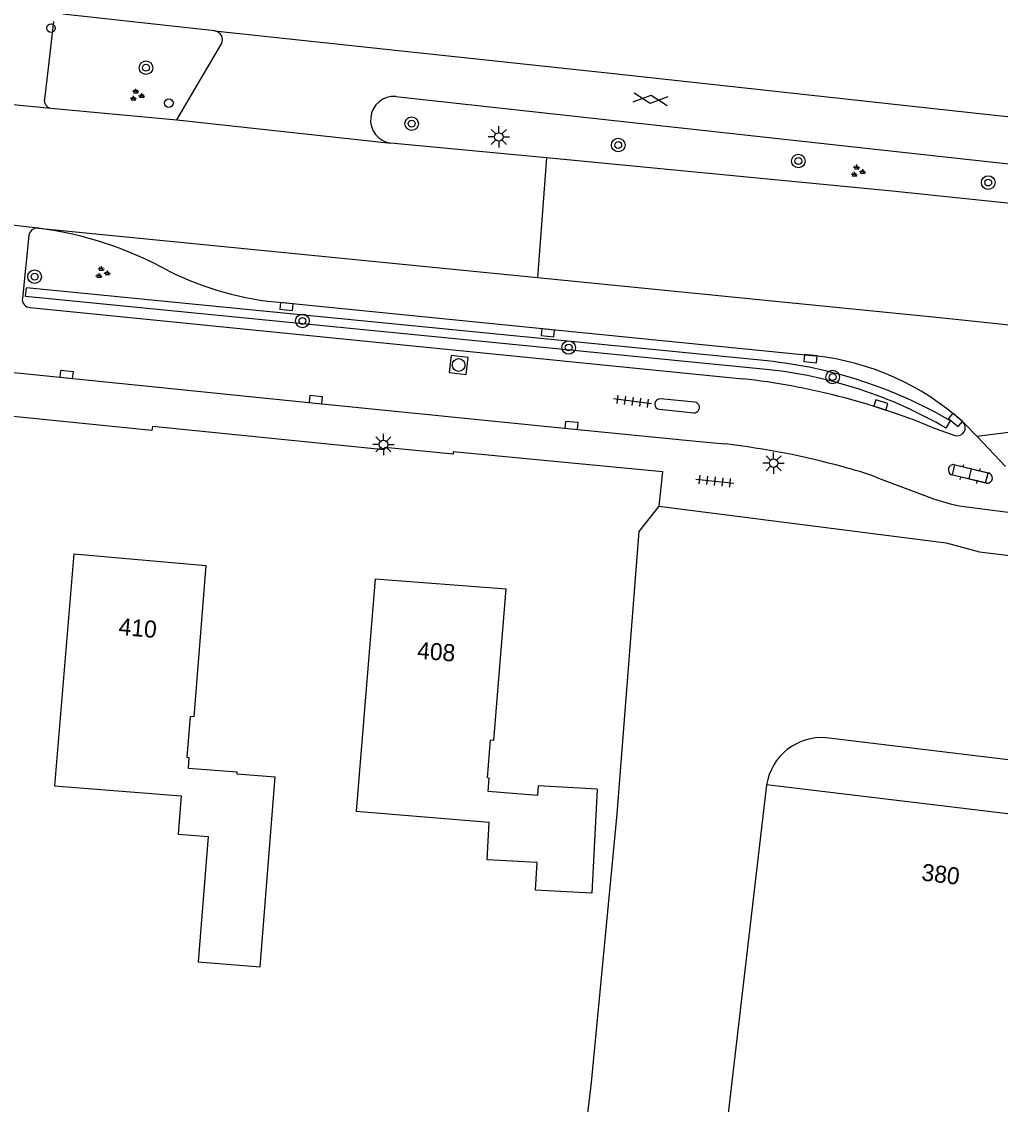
# Model space of a CAD drawing. Extents: x 132994 to 136000, y 393499 to 395512.
# Drawn here: x 133917.2 to 133974.7, y 394939.5 to 395003.1 of the extents above; entities that cross this region are included whole.
import ezdxf

# ---------------------------------------------------------------- set-up
doc = ezdxf.new("R2010")
doc.units = 0
for name, color, linetype in [('gg-anno-huisnummerreeks BGT', 7, 'Continuous'), ('gg-bbg-gedigitaliseerde bebouwing', 7, 'Continuous'), ('gg-bbg-hoofdgebouw', 7, 'Continuous'), ('gg-knt-verharding', 7, 'Continuous'), ('gg-knt-verharding nz', 7, 'Continuous'), ('gt-grn-groengrens', 7, 'Continuous'), ('gt-grn-vlakafsluiter', 7, 'Continuous'), ('gt-grn-weggrens revisie', 7, 'Continuous'), ('gt-symb-boom', 7, 'Continuous'), ('gt-symb-gesloten verharding', 7, 'Continuous'), ('gt-symb-groenvak', 7, 'Continuous'), ('gt-symb-klinker verharding', 7, 'Continuous'), ('gt-symb-kolk', 7, 'Continuous'), ('gt-symb-lichtmast', 7, 'Continuous'), ('gt-symb-rioolschacht', 7, 'Continuous'), ('gt-symb-tegel verharding', 7, 'Continuous'), ('gt-symb-verkeersregelinstallatiepaal', 7, 'Continuous')]:
    doc.layers.add(name, color=color, linetype=linetype)

# ---------------------------------------------------------------- blocks, each defined once
blk = doc.blocks.new('gt0-GRVAK')
at = {"layer": 'gt-symb-groenvak'}
for p, q in [((-0.11, 0.189), (-0.228, 0.24)), ((-0.182, 0.153), (0.088, 0.153)), ((-0.091, 0.211), (-0.156, 0.322)), ((-0.047, 0.214), (-0.047, 0.393)), ((-0.004, 0.211), (0.061, 0.322)), ((0.015, 0.189), (0.133, 0.24)), ((0.262, -0.052), (0.197, 0.059)), ((0.305, -0.049), (0.305, 0.13)), ((0.349, -0.052), (0.414, 0.059)), ((-0.245, -0.228), (-0.363, -0.177)), ((-0.318, -0.264), (-0.047, -0.264)), ((-0.226, -0.206), (-0.291, -0.095)), ((-0.183, -0.203), (-0.183, -0.024)), ((-0.139, -0.206), (-0.074, -0.095)), ((-0.12, -0.228), (-0.002, -0.177)), ((0.243, -0.074), (0.125, -0.023)), ((0.17, -0.11), (0.441, -0.11)), ((0.368, -0.074), (0.486, -0.023))]:
    blk.add_line(p, q, dxfattribs=at)
blk = doc.blocks.new('gt0-VIPAAL')
at = {"layer": 'gt-symb-verkeersregelinstallatiepaal'}
blk.add_circle((0, 0), 0.25, dxfattribs=at)
blk = doc.blocks.new('gt0-BOOM')
at = {"layer": 'gt-symb-boom'}
for radius in [0.4, 0.2]:
    blk.add_circle((0, 0), radius, dxfattribs=at)
blk = doc.blocks.new('gt0-KOLK')
at = {"layer": 'gt-symb-kolk'}
blk.add_lwpolyline([(0, 0), (0.375, 0), (0.375, 0.4), (-0.375, 0.4), (-0.375, 0), (0, 0)], dxfattribs=at)
blk = doc.blocks.new('gt0-LMAST')
at = {"layer": 'gt-symb-lichtmast'}
for p, q in [((-0.182, 0.173), (-0.447, 0.438)), ((-0.005, 0.246), (-0.005, 0.621)), ((0.172, 0.173), (0.437, 0.438)), ((-0.255, -0.004), (-0.63, -0.004)), ((-0.182, -0.181), (-0.447, -0.446)), ((-0.005, -0.254), (-0.005, -0.629)), ((0.437, -0.446), (0.172, -0.181)), ((0.245, -0.004), (0.62, -0.004))]:
    blk.add_line(p, q, dxfattribs=at)
blk.add_circle((-0.005, -0.004), 0.25, dxfattribs=at)
blk = doc.blocks.new('gt0-GESVH1')
at = {"layer": 'gt-symb-gesloten verharding'}
for p, q in [((-0.992, -0.261), (0.008, 0.239)), ((0.008, -0.261), (-0.992, 0.239)), ((0.008, 0.239), (1.008, -0.261)), ((1.008, 0.239), (0.008, -0.261))]:
    blk.add_line(p, q, dxfattribs=at)
blk = doc.blocks.new('gt0-KL1')
at = {"layer": 'gt-symb-klinker verharding'}
for p, q in [((-1.15, 0.3), (1.15, 0.3)), ((-1, -0.3), (-1, 0.3)), ((-0.5, 0.3), (-0.5, 0.45)), ((0, -0.3), (0, 0.3)), ((0.5, 0.3), (0.5, 0.45)), ((1, -0.3), (1, 0.3)), ((-1.15, -0.3), (1.15, -0.3)), ((-0.5, -0.45), (-0.5, -0.3)), ((0.5, -0.45), (0.5, -0.3))]:
    blk.add_line(p, q, dxfattribs=at)
blk = doc.blocks.new('gt0-TEG1')
at = {"layer": 'gt-symb-tegel verharding'}
for p, q in [((-1.125, 0), (1.125, 0)), ((-0.9, -0.25), (-0.9, 0.25)), ((-0.45, -0.25), (-0.45, 0.25)), ((0, -0.25), (0, 0.25)), ((0.45, -0.25), (0.45, 0.25)), ((0.9, -0.25), (0.9, 0.25))]:
    blk.add_line(p, q, dxfattribs=at)
blk = doc.blocks.new('gt0-RS')
at = {"layer": 'gt-symb-rioolschacht'}
blk.add_lwpolyline([(-0.5, -0.5), (0.5, -0.5), (0.5, 0.5), (-0.5, 0.5)], close=True, dxfattribs=at)
blk.add_circle((0, 0), 0.375, dxfattribs=at)

msp = doc.modelspace()

# ---------------------------------------------------------------- linework, layer by layer
at = {"layer": 'gg-bbg-gedigitaliseerde bebouwing'}
for points in [[(133920.29, 394971.79), (133919.149, 394958.169), (133926.588, 394957.583), (133926.411, 394955.331), (133928.169, 394955.192), (133927.589, 394947.822), (133931.224, 394947.536), (133932.104, 394958.7)], [(133937.99, 394970.34), (133936.878, 394956.683), (133944.682, 394956.025)], [(133951.038, 394957.974), (133950.721, 394951.866), (133947.414, 394952.038), (133947.498, 394953.658), (133944.567, 394953.81), (133944.682, 394956.025)]]:
    msp.add_lwpolyline(points, dxfattribs=at)
at = {"layer": 'gg-bbg-hoofdgebouw'}
for p, q in [((133920.29, 394971.79), (133928.04, 394971.11)), ((133937.99, 394970.34), (133945.69, 394969.75))]:
    msp.add_line(p, q, dxfattribs=at)
for points in [[(133928.04, 394971.11), (133927.327, 394962.224), (133927.116, 394962.24), (133926.93, 394959.845), (133927.036, 394959.834), (133926.995, 394959.202), (133929.868, 394958.991), (133929.863, 394958.865), (133932.104, 394958.7)], [(133951.038, 394957.974), (133947.555, 394958.158), (133947.526, 394957.6), (133944.626, 394957.834), (133944.678, 394958.623), (133944.578, 394958.631), (133944.761, 394960.864), (133944.961, 394960.848), (133945.69, 394969.75)], [(133960.986, 394958.232), (133955.642, 394912.584), (133976.228, 394910.136)], [(133982.741, 394955.17), (133982.812, 394955.607), (133960.986, 394958.232)]]:
    msp.add_lwpolyline(points, dxfattribs=at)
at = {"layer": 'gg-knt-verharding'}
for p, q in [((133928.551, 395002.523), (133919.627, 395003.514)), ((133919.088, 395003.071), (133918.726, 395000)), ((133927.922, 395000), (133928.963, 395001.766)), ((133918.726, 395000), (133918.551, 394998.519)), ((133926.333, 394997.305), (133927.922, 395000)), ((133915.881, 394998.286), (133918.936, 394997.979)), ((133918.936, 394997.979), (133926.333, 394997.305)), ((133948.047, 394995.063), (133938.912, 394995.93)), ((133918.173, 394990.943), (133915.182, 394991.281)), ((133917.646, 394990.505), (133917.26, 394986.819)), ((133918.214, 394990.938), (133918.173, 394990.943)), ((133918.214, 394990.938), (133947.519, 394988.035)), ((133917.72, 394986.28), (133959.582, 394982.09)), ((133932.537, 394986.56), (133963.85, 394983.44)), ((133956.759, 394980.705), (133954.745, 394980.907)), ((133954.693, 394980.292), (133956.706, 394980.092)), ((133970.68, 394979.25), (133972.05, 394978.749)), ((133972.488, 394979.581), (133972.531, 394979.541)), ((133973.329, 394978.717), (133972.531, 394979.541)), ((133956.84, 394978.419), (133958.555, 394978.254)), ((133975.028, 394976.932), (133973.329, 394978.717)), ((133971.989, 394977.05), (133974.02, 394976.55)), ((133967.411, 394976.311), (133970.216, 394975.244)), ((133973.94, 394975.959), (133971.83, 394976.44)), ((133983.334, 394958.712), (133964.484, 394960.99))]:
    msp.add_line(p, q, dxfattribs=at)
for points in [[(133939.205, 394998.673), (133998.022, 394992.212), (134000, 394992.078)], [(134180.885, 394969.738), (134172.404, 394970.654), (134149.12, 394973.182), (134123.56, 394976.024), (134103.932, 394978.188), (134082.14, 394980.643), (134052.096, 394983.937), (134029.319, 394986.503), (134008.827, 394988.804), (133989.046, 394990.959), (133968.361, 394993.106), (133948.047, 394995.063)], [(133947.519, 394988.035), (133970.962, 394985.703), (133985.319, 394984.197), (133985.322, 394983.901)], [(133942.56, 394977.82), (133942.56, 394977.66), (133938.56, 394978.04), (133938.51, 394977.92), (133924.9, 394979.28), (133924.87, 394979.04), (133913.996, 394980.139)], [(133942.56, 394977.82), (133954.86, 394976.647), (133954.657, 394974.602)], [(133954.657, 394974.602), (133971.538, 394972.441), (133973.5, 394971.919), (133980.842, 394971.021)], [(133972.302, 394974.625), (133974.26, 394974.357), (133979.196, 394973.737)]]:
    msp.add_lwpolyline(points, dxfattribs=at)
for centre, radius, start, end in [((133928.487, 395001.997), 0.53, 334.10631, 83.00849), ((133919.026, 394998.451), 0.48, 171.83262, 259.14231), ((133939.095, 394997.298), 1.38, 85.42748, 262.37839), ((133918.139, 394990.448), 0.496, 86.01319, 173.44808), ((133915.326, 394969.267), 21.862, 61.22542, 82.40965), ((133934.048, 395004.853), 18.355, 243.47386, 265.27916), ((133917.718, 394986.744), 0.464, 170.74364, 270.21338), ((133962.047, 394967.808), 15.736, 48.4328, 83.42208), ((133954.919, 394940.762), 41.59, 67.72995, 83.56192), ((133954.721, 394980.599), 0.309, 85.48277, 264.85117), ((133956.735, 394980.398), 0.308, 264.67245, 85.44453), ((133972.178, 394979.213), 0.482, 254.60022, 42.85721), ((133953.36, 394932.998), 45.553, 74.5687, 83.45167), ((133959.004, 394952.593), 25.164, 70.48378, 75.08559), ((133971.985, 394976.725), 0.325, 89.35157, 241.42962), ((133973.951, 394976.258), 0.3, 267.87265, 76.70951), ((133974.84, 394987.002), 12.635, 248.53243, 258.41209), ((133964.229, 394957.716), 3.284, 85.54332, 170.96475)]:
    msp.add_arc(centre, radius, start, end, dxfattribs=at)
at = {"layer": 'gg-knt-verharding nz'}
for p, q in [((133926.333, 394997.305), (133938.912, 394995.93)), ((133914.27, 394982.706), (133934.487, 394980.66)), ((133934.487, 394980.66), (133949.503, 394979.149)), ((133949.503, 394979.149), (133956.84, 394978.419)), ((133973.329, 394978.717), (133978.076, 394979.303))]:
    msp.add_line(p, q, dxfattribs=at)
msp.add_lwpolyline([(133928.551, 395002.523), (133952.175, 395000), (134000, 394994.777), (134000, 394992.078)], dxfattribs=at)
at = {"layer": 'gt-grn-groengrens'}
for p, q in [((133961.009, 394983.135), (133917.495, 394987.426)), ((133971.535, 394979.182), (133971.787, 394979.614))]:
    msp.add_line(p, q, dxfattribs=at)
msp.add_lwpolyline([(133960.958, 394982.637), (133917.445, 394986.928), (133917.495, 394987.426)], dxfattribs=at)
for centre, radius, start, end in [((133958.206, 394956.297), 26.984, 59.78064, 84.03659), ((133958.212, 394956.314), 26.466, 59.77548, 84.04504)]:
    msp.add_arc(centre, radius, start, end, dxfattribs=at)
at = {"layer": 'gt-grn-vlakafsluiter'}
msp.add_lwpolyline([(133954.657, 394974.602), (133953.47, 394973.114), (133952.185, 394956.517), (133950.683, 394940.744), (133950.442, 394938.747)], dxfattribs=at)
at = {"layer": 'gt-grn-weggrens revisie'}
msp.add_line((133948.047, 394995.063), (133947.519, 394988.035), dxfattribs=at)

# ---------------------------------------------------------------- block references
at = {"layer": 'gt-symb-boom'}
for p in [(133924.522, 395000.366), (133940.128, 394997.077), (133952.266, 394995.82), (133962.851, 394994.881), (133974.005, 394993.616), (133917.977, 394988.086), (133933.715, 394985.486), (133949.354, 394983.924), (133964.862, 394982.189)]:
    msp.add_blockref('gt0-BOOM', p, dxfattribs=at)
at = {"layer": 'gt-symb-gesloten verharding', "rotation": -6.257933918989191}
msp.add_blockref('gt0-GESVH1', (133954.16, 394998.52), dxfattribs=at)
at = {"layer": 'gt-symb-groenvak'}
for p in [(133923.973, 394998.737), (133966.325, 394994.275), (133921.946, 394988.315)]:
    msp.add_blockref('gt0-GRVAK', p, dxfattribs=at)
at = {"layer": 'gt-symb-klinker verharding', "rotation": -13.82779503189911}
msp.add_blockref('gt0-KL1', (133972.949, 394976.494), dxfattribs=at)
at = {"layer": 'gt-symb-kolk'}
for p, rotation in [((133932.749, 394986.139), -5.7390984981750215), ((133948.118, 394984.591), -5.739098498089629), ((133963.535, 394983.069), -5.682084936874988), ((133919.84, 394982.144), -5.910070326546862), ((133934.487, 394980.66), -5.739098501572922), ((133967.638, 394980.356), -17.275420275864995), ((133971.949, 394979.515), -40.091680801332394), ((133949.503, 394979.149), -5.739098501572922)]:
    msp.add_blockref('gt0-KOLK', p, dxfattribs=dict(at, rotation=rotation))
at = {"layer": 'gt-symb-lichtmast'}
for p in [(133945.258, 394996.3), (133938.479, 394978.231), (133961.402, 394977.13)]:
    msp.add_blockref('gt0-LMAST', p, dxfattribs=at)
at = {"layer": 'gt-symb-rioolschacht', "rotation": -6.549091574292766}
msp.add_blockref('gt0-RS', (133942.887, 394982.893), dxfattribs=at)
at = {"layer": 'gt-symb-tegel verharding'}
for p, rotation in [((133953.103, 394980.763), 172.70443985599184), ((133957.949, 394976.071), -6.257933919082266)]:
    msp.add_blockref('gt0-TEG1', p, dxfattribs=dict(at, rotation=rotation))
at = {"layer": 'gt-symb-verkeersregelinstallatiepaal'}
for p in [(133918.941, 395002.687), (133925.864, 394998.278)]:
    msp.add_blockref('gt0-VIPAAL', p, dxfattribs=at)

# ---------------------------------------------------------------- texts
at = {"layer": 'gg-anno-huisnummerreeks BGT'}
for s, rotation, p in [('410', 355, (133922.886, 394967.045)), ('408', 355.6, (133940.428, 394965.639)), ('380', 353.2, (133970.047, 394952.609))]:
    msp.add_text(s, height=1, rotation=rotation, dxfattribs=at).set_placement(p)

doc.saveas('drawing.dxf')
